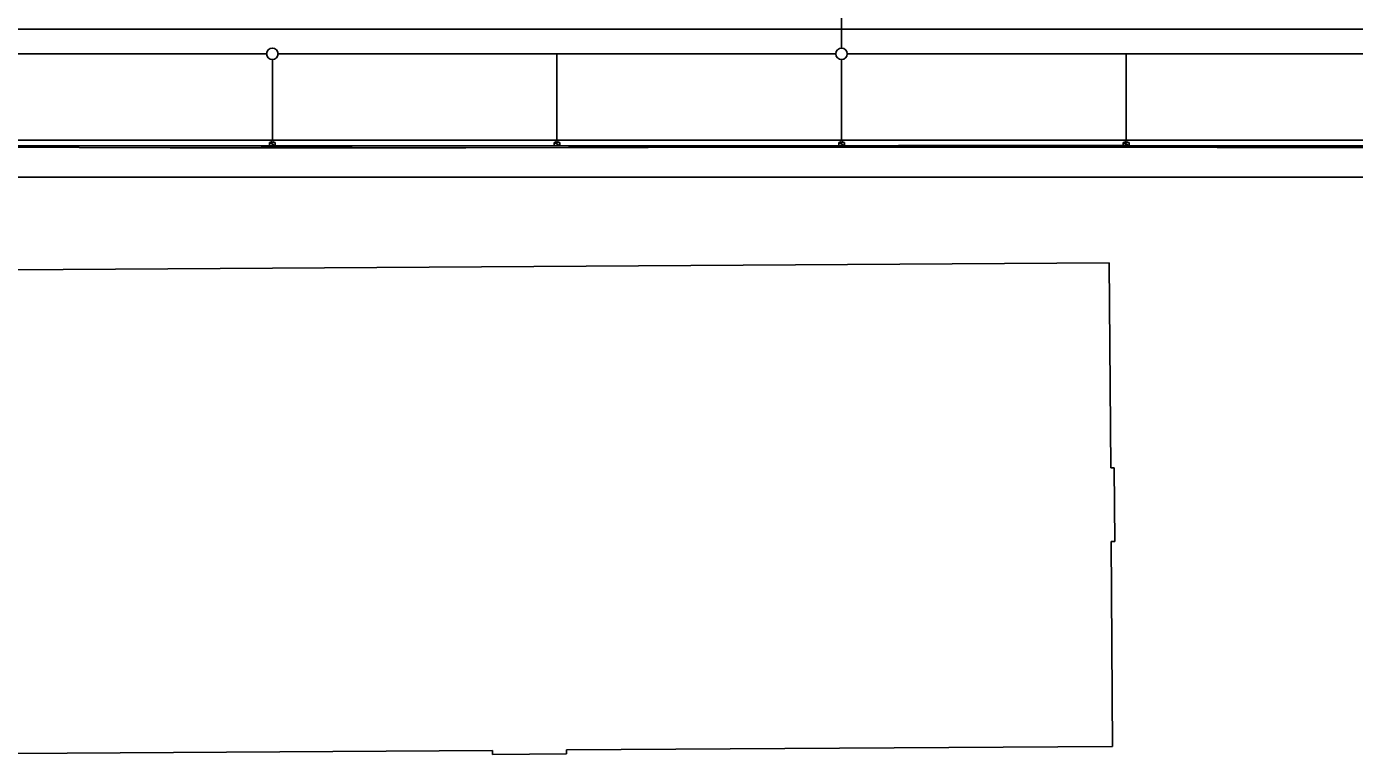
# Model space of a CAD drawing. Extents: x -264205 to -263659, y -1242401 to -1241986.
# Drawn here: x -263975.5 to -263858.9, y -1242365.7 to -1242301.8 of the extents above; entities that cross this region are included whole.
import ezdxf

# ---------------------------------------------------------------- set-up
doc = ezdxf.new("R2010")
doc.units = 0
for name, color, linetype in [('PROJEKT_OBRUBNIKY_KOMUNIKACIE', 7, 'Continuous'), ('PROJEKT_TDZ_VODOROVNE', 7, 'Continuous'), ('SITUACIA_DSP_2D', 7, 'Continuous'), ('SO_20-1_OBRUBNIKY_DOLNA_HRANA', 7, 'Continuous'), ('SO_20-1_OBRUBNIKY_HORNA_HRANA', 7, 'Continuous')]:
    doc.layers.add(name, color=color, linetype=linetype)

msp = doc.modelspace()

# ---------------------------------------------------------------- linework, layer by layer
at = {"layer": 'PROJEKT_OBRUBNIKY_KOMUNIKACIE'}
for p, q in [((-263980.94, -1242312.23), (-263924.19, -1242312.23)), ((-263842.6, -1242312.24), (-263924.19, -1242312.23)), ((-264038.44, -1242314.98), (-263836.4, -1242314.98))]:
    msp.add_line(p, q, dxfattribs=at)
at = {"layer": 'PROJEKT_TDZ_VODOROVNE'}
for p, q in [((-264112.96, -1242301.98), (-263971.81, -1242301.98)), ((-263971.81, -1242301.98), (-263953.07, -1242301.98)), ((-263953.07, -1242301.98), (-263932.58, -1242301.98)), ((-263932.58, -1242301.98), (-263913.84, -1242301.98)), ((-263913.86, -1242301.98), (-263816.37, -1242301.98)), ((-263842.66, -1242311.73), (-263980.94, -1242311.73))]:
    msp.add_line(p, q, dxfattribs=at)
at = {"layer": 'SITUACIA_DSP_2D'}
for p, q in [((-263903.91, -1242299.15), (-263903.91, -1242303.65)), ((-263954.41, -1242304.15), (-264003.4, -1242304.15)), ((-263953.91, -1242311.74), (-263953.91, -1242304.65)), ((-263904.41, -1242304.15), (-263953.41, -1242304.15)), ((-263928.91, -1242311.74), (-263928.91, -1242304.15)), ((-263903.91, -1242311.74), (-263903.91, -1242304.65)), ((-263854.41, -1242304.15), (-263903.41, -1242304.15)), ((-263878.91, -1242311.74), (-263878.91, -1242304.15)), ((-263980.94, -1242312.23), (-263857.33, -1242312.23)), ((-263954.16, -1242311.94), (-263953.66, -1242311.94)), ((-263954.16, -1242312.23), (-263954.16, -1242311.94)), ((-263954.16, -1242311.94), (-263953.66, -1242312.23)), ((-263954.16, -1242311.94), (-263953.66, -1242312.23)), ((-263953.66, -1242311.94), (-263954.16, -1242311.94)), ((-263953.66, -1242312.23), (-263954.16, -1242312.23)), ((-263953.66, -1242311.94), (-263953.66, -1242312.23)), ((-263953.66, -1242312.23), (-263953.66, -1242311.94)), ((-263929.16, -1242311.94), (-263928.66, -1242311.94)), ((-263929.16, -1242312.23), (-263929.16, -1242311.94)), ((-263929.16, -1242311.94), (-263928.66, -1242312.23)), ((-263929.16, -1242311.94), (-263928.66, -1242312.23)), ((-263928.66, -1242311.94), (-263929.16, -1242311.94)), ((-263928.66, -1242312.23), (-263929.16, -1242312.23)), ((-263928.66, -1242311.94), (-263928.66, -1242312.23)), ((-263928.66, -1242312.23), (-263928.66, -1242311.94)), ((-263842.6, -1242312.24), (-263924.19, -1242312.23)), ((-263904.16, -1242311.94), (-263903.66, -1242311.94)), ((-263904.16, -1242312.23), (-263904.16, -1242311.94)), ((-263904.16, -1242311.94), (-263903.66, -1242312.23)), ((-263904.16, -1242311.94), (-263903.66, -1242312.23)), ((-263903.66, -1242311.94), (-263904.16, -1242311.94)), ((-263903.66, -1242312.23), (-263904.16, -1242312.23)), ((-263903.66, -1242311.94), (-263903.66, -1242312.23)), ((-263903.66, -1242312.23), (-263903.66, -1242311.94)), ((-263879.16, -1242311.94), (-263878.66, -1242311.94)), ((-263879.16, -1242312.23), (-263879.16, -1242311.94)), ((-263879.16, -1242311.94), (-263878.66, -1242312.23)), ((-263879.16, -1242311.94), (-263878.66, -1242312.23)), ((-263878.66, -1242311.94), (-263879.16, -1242311.94)), ((-263878.66, -1242312.23), (-263879.16, -1242312.23)), ((-263878.66, -1242311.94), (-263878.66, -1242312.23)), ((-263878.66, -1242312.23), (-263878.66, -1242311.94)), ((-264038.44, -1242314.98), (-263836.4, -1242314.98)), ((-263976.89, -1242323.14), (-263880.39, -1242322.51)), ((-263880.39, -1242322.51), (-263880.27, -1242340.53)), ((-263880.27, -1242340.53), (-263879.95, -1242340.53)), ((-263879.9, -1242347.02), (-263879.95, -1242340.53)), ((-263880.23, -1242347.02), (-263879.9, -1242347.02)), ((-263880.23, -1242347.02), (-263880.12, -1242365.01)), ((-263928.07, -1242365.32), (-263880.12, -1242365.01)), ((-263928.07, -1242365.67), (-263928.07, -1242365.32)), ((-263934.57, -1242365.37), (-263976.61, -1242365.64)), ((-263934.57, -1242365.37), (-263934.57, -1242365.72)), ((-263934.57, -1242365.72), (-263928.07, -1242365.67))]:
    msp.add_line(p, q, dxfattribs=at)
for centre, radius in [((-263953.91, -1242304.15), 0.5), ((-263903.91, -1242304.15), 0.5), ((-263953.91, -1242311.84), 0.1), ((-263928.91, -1242311.84), 0.1), ((-263903.91, -1242311.84), 0.1), ((-263878.91, -1242311.84), 0.1)]:
    msp.add_circle(centre, radius, dxfattribs=at)
at = {"layer": 'SO_20-1_OBRUBNIKY_DOLNA_HRANA'}
for points in [[(-264033.8, -1242309.5), (-264025.83, -1242309.93), (-264015.85, -1242310.54), (-264003.86, -1242311.24), (-263994.87, -1242311.61), (-263986.88, -1242311.91), (-263978.86, -1242312.22), (-263970.89, -1242312.24), (-263962.89, -1242312.25), (-263954.89, -1242312.26), (-263953.89, -1242312.27), (-263946.9, -1242312.26), (-263936.9, -1242312.25), (-263927.91, -1242312.24)], [(-263927.91, -1242312.24), (-263920.91, -1242312.23), (-263913.91, -1242312.23), (-263906.91, -1242312.23), (-263898.9, -1242312.21), (-263891.9, -1242312.21), (-263883.91, -1242312.21), (-263878.73, -1242312.21), (-263870.92, -1242312.23), (-263863.91, -1242312.23), (-263855.93, -1242312.23)]]:
    msp.add_lwpolyline(points, dxfattribs=at)
at = {"layer": 'SO_20-1_OBRUBNIKY_HORNA_HRANA'}
for points in [[(-264033.82, -1242309.64), (-264025.83, -1242310.08), (-264015.85, -1242310.69), (-264003.87, -1242311.39), (-263994.88, -1242311.75), (-263986.89, -1242312.06), (-263978.9, -1242312.36), (-263970.88, -1242312.39), (-263962.89, -1242312.4), (-263954.88, -1242312.4), (-263953.9, -1242312.41), (-263946.9, -1242312.41), (-263936.9, -1242312.4), (-263927.91, -1242312.38)], [(-263927.91, -1242312.38), (-263920.91, -1242312.38), (-263913.91, -1242312.36), (-263906.91, -1242312.36), (-263898.91, -1242312.36), (-263891.9, -1242312.35), (-263883.91, -1242312.36), (-263878.73, -1242312.36), (-263870.92, -1242312.37), (-263863.91, -1242312.37), (-263855.93, -1242312.38)]]:
    msp.add_lwpolyline(points, dxfattribs=at)

doc.saveas('drawing.dxf')
